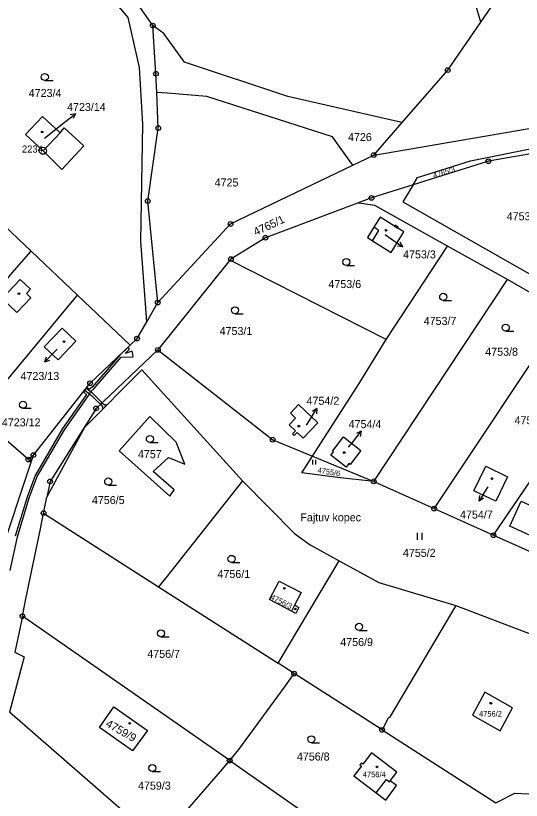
# Model space of a CAD drawing. Extents: x -644096 to -634268, y -1141430 to -1133463.
# Drawn here: x -638236.1 to -638128.7, y -1138145.3 to -1137978.7 of the extents above; entities that cross this region are included whole.
import ezdxf

# ---------------------------------------------------------------- set-up
doc = ezdxf.new("R2010")
doc.units = 0
for name, color, linetype in [('_CIVIL_CONSTRUCTION', 7, 'Continuous'), ('B_Hranice _3D', 7, 'Continuous'), ('M_Svah_Nasyp', 7, 'Continuous'), ('M_Svah_Zarez', 7, 'Continuous'), ('spodek_zarez', 7, 'Continuous'), ('svrsek_osa_sjezdy', 7, 'Continuous'), ('svrsek_osa_terminal_VRT', 7, 'Continuous'), ('svrsek_osa_VRT', 7, 'Continuous'), ('svrsek_popisy_VRT', 7, 'Continuous'), ('terminal_VRT', 7, 'Continuous')]:
    doc.layers.add(name, color=color, linetype=linetype)

msp = doc.modelspace()

# ---------------------------------------------------------------- linework, layer by layer
at = {"layer": '_CIVIL_CONSTRUCTION'}
for centre, radius in [((-638207.01, -1137980.76), 0.5), ((-638207.01, -1137980.76), 0.0303), ((-638206.32, -1137990.98), 0.5), ((-638206.32, -1137990.98), 0.0303), ((-638144.29, -1137990.23), 0.5), ((-638144.29, -1137990.23), 0.0303), ((-638205.84, -1138002.53), 0.5), ((-638205.84, -1138002.53), 0.0303), ((-638230.36, -1138007.36), 0.75), ((-638230.36, -1138007.36), 0.03), ((-638160.02, -1138008.26), 0.5), ((-638160.02, -1138008.26), 0.0303), ((-638135.65, -1138009.59), 0.5), ((-638135.65, -1138009.59), 0.0303), ((-638208.06, -1138018.03), 0.5), ((-638208.06, -1138018.03), 0.0303), ((-638160.5, -1138017.36), 0.5), ((-638160.5, -1138017.36), 0.0303), ((-638190.45, -1138022.91), 0.5), ((-638190.45, -1138022.91), 0.0303), ((-638183.04, -1138025.82), 0.5), ((-638183.04, -1138025.82), 0.0303), ((-638190.39, -1138030.36), 0.5), ((-638190.39, -1138030.36), 0.0303), ((-638205.92, -1138039.61), 0.5), ((-638205.92, -1138039.61), 0.0303), ((-638210.33, -1138047.26), 0.5), ((-638210.33, -1138047.26), 0.0303), ((-638205.91, -1138049.65), 0.5), ((-638205.91, -1138049.65), 0.0303), ((-638220.31, -1138056.75), 0.5), ((-638220.31, -1138056.75), 0.0303), ((-638219.05, -1138062.09), 0.5), ((-638219.05, -1138062.09), 0.0303), ((-638181.5, -1138068.73), 0.5), ((-638181.5, -1138068.73), 0.0303), ((-638233.44, -1138072.96), 0.5), ((-638233.44, -1138072.96), 0.0303), ((-638232.35, -1138071.99), 0.5), ((-638232.35, -1138071.99), 0.0303), ((-638228.82, -1138077.6), 0.5), ((-638228.82, -1138077.6), 0.0303), ((-638160.03, -1138077.58), 0.5), ((-638160.03, -1138077.58), 0.0303), ((-638147.19, -1138083.35), 0.5), ((-638230.21, -1138084.34), 0.5), ((-638230.21, -1138084.34), 0.0303), ((-638147.19, -1138083.35), 0.0303), ((-638134.58, -1138089.02), 0.5), ((-638134.58, -1138089.02), 0.0303), ((-638234.71, -1138106.25), 0.5), ((-638234.71, -1138106.25), 0.0303), ((-638176.95, -1138118.43), 0.5), ((-638176.95, -1138118.43), 0.0303), ((-638158.27, -1138130.38), 0.5), ((-638158.27, -1138130.38), 0.0303), ((-638190.65, -1138136.9), 0.5), ((-638190.65, -1138136.9), 0.0303)]:
    msp.add_circle(centre, radius, dxfattribs=at)
at = {"layer": 'B_Hranice _3D'}
msp.add_lwpolyline([(-638237.31, -1138096.51), (-638235.76, -1138089.38), (-638233.24, -1138081.09), (-638231.55, -1138076.55), (-638225.78, -1138066.62), (-638220.57, -1138059.25), (-638220.23, -1138058.53), (-638219.49, -1138057.92), (-638213.7, -1138051.23), (-638211.18, -1138051.14), (-638211.2, -1138050.53), (-638211.41, -1138049.92), (-638212.85, -1138050.41), (-638211.93, -1138049.53), (-638212.27, -1138049.17), (-638213.98, -1138050.79), (-638219.87, -1138057.6), (-638220.48, -1138058.09), (-638221.03, -1138057.66), (-638221.71, -1138058.53), (-638221.07, -1138059.1), (-638226.2, -1138066.34), (-638232.01, -1138076.33), (-638233.72, -1138080.93), (-638236.24, -1138089.26)], dxfattribs=at)
for points in [[(-638221.45, -1138058.19), (-638220.04, -1138059.31), (-638219.11, -1138060.25), (-638218.14, -1138061.22), (-638217.77, -1138060.88), (-638218.75, -1138059.89), (-638219.7, -1138058.93), (-638220.23, -1138058.53), (-638221.14, -1138057.8)], [(-638218.14, -1138061.22), (-638217.61, -1138061.75), (-638217.75, -1138061.9), (-638217.5, -1138062.13), (-638216.87, -1138061.49), (-638217.15, -1138061.24), (-638217.28, -1138061.38), (-638217.77, -1138060.88)]]:
    msp.add_lwpolyline(points, close=True, dxfattribs=at)
at = {"layer": 'M_Svah_Nasyp'}
for p, q in [((-638226.7, -1138003.52), (-638230.31, -1138007.39)), ((-638160.3, -1138026.48), (-638158.92, -1138024.26)), ((-638158.92, -1138024.26), (-638159.99, -1138023.6)), ((-638155.59, -1138023.37), (-638154.94, -1138023.77)), ((-638232.35, -1138071.99), (-638233.44, -1138072.96)), ((-638176.86, -1138103.91), (-638177.51, -1138105.14))]:
    msp.add_line(p, q, dxfattribs=at)
msp.add_lwpolyline([(-638159.53, -1138143.78), (-638157.35, -1138140.91), (-638156.68, -1138141.42), (-638156.51, -1138141.18)], dxfattribs=at)
at = {"layer": 'M_Svah_Zarez'}
for centre in [(-638230.5, -1138003.36), (-638157.42, -1138024.23), (-638235.45, -1138037.72), (-638225.87, -1138047.89), (-638175.94, -1138065.85), (-638166.31, -1138071.47), (-638134.89, -1138077.02), (-638179.05, -1138100.3), (-638176.7, -1138104.7), (-638135.13, -1138124.71), (-638211.92, -1138128.98), (-638159.32, -1138138.24)]:
    msp.add_circle(centre, 0.175, dxfattribs=at)
at = {"layer": 'spodek_zarez'}
msp.add_circle((-638683.07, -1137056.85), 1378.08, dxfattribs=at)
at = {"layer": 'svrsek_osa_sjezdy'}
for p, q in [((-638229.94, -1137992.45), (-638228.19, -1137992.45)), ((-638165.84, -1138031.73), (-638164.09, -1138031.73)), ((-638145.26, -1138039.14), (-638143.51, -1138039.14)), ((-638189.51, -1138041.99), (-638187.76, -1138041.99)), ((-638131.97, -1138045.67), (-638130.22, -1138045.67)), ((-638234.56, -1138062.06), (-638232.81, -1138062.06)), ((-638207.61, -1138069.33), (-638205.86, -1138069.33)), ((-638172.98, -1138074), (-638172.98, -1138073)), ((-638172.31, -1138074), (-638172.31, -1138073)), ((-638216.46, -1138078.37), (-638214.71, -1138078.37)), ((-638150.72, -1138090.03), (-638150.72, -1138088.53)), ((-638149.72, -1138090.03), (-638149.72, -1138088.53)), ((-638190.26, -1138094.8), (-638188.51, -1138094.8)), ((-638163.15, -1138109.24), (-638161.4, -1138109.24)), ((-638205.25, -1138110.62), (-638203.5, -1138110.62)), ((-638173.28, -1138133.12), (-638171.53, -1138133.12)), ((-638207.09, -1138139.23), (-638205.34, -1138139.23))]:
    msp.add_line(p, q, dxfattribs=at)
for centre in [(-638229.94, -1137991.7), (-638165.84, -1138030.98), (-638145.26, -1138038.39), (-638189.51, -1138041.24), (-638131.97, -1138044.92), (-638234.56, -1138061.31), (-638207.61, -1138068.58), (-638216.46, -1138077.62), (-638190.26, -1138094.05), (-638163.15, -1138108.49), (-638205.25, -1138109.87), (-638173.28, -1138132.37), (-638207.09, -1138138.48)]:
    msp.add_circle(centre, 0.75, dxfattribs=at)
at = {"layer": 'svrsek_osa_terminal_VRT'}
msp.add_arc((-642050.26, -1145189.6), 8802.25, 41.413152, 75.317049, dxfattribs=at)
at = {"layer": 'svrsek_popisy_VRT'}
for p, q in [((-638225.81, -1138001.34), (-638223.45, -1137999.49)), ((-638223.45, -1137999.49), (-638224.54, -1137999.71)), ((-638223.45, -1137999.49), (-638223.93, -1138000.5)), ((-638230.01, -1138004.67), (-638225.81, -1138001.34)), ((-638157.6, -1138025.16), (-638156.33, -1138026.04)), ((-638156.33, -1138026.04), (-638153.87, -1138027.76)), ((-638153.87, -1138027.76), (-638154.98, -1138027.6)), ((-638153.87, -1138027.76), (-638154.41, -1138026.78)), ((-638227.31, -1138049.49), (-638227.83, -1138050.03)), ((-638227.83, -1138050.03), (-638229.92, -1138052.19)), ((-638229.92, -1138052.19), (-638229.58, -1138051.12)), ((-638229.92, -1138052.19), (-638228.86, -1138051.82)), ((-638173.7, -1138064.68), (-638172.11, -1138062.14)), ((-638172.11, -1138062.14), (-638173.07, -1138062.72)), ((-638172.11, -1138062.14), (-638172.22, -1138063.25)), ((-638174.29, -1138065.63), (-638173.7, -1138064.68)), ((-638164.53, -1138069.3), (-638162.68, -1138066.94)), ((-638162.68, -1138066.94), (-638163.69, -1138067.42)), ((-638162.68, -1138066.94), (-638162.9, -1138068.03)), ((-638165.36, -1138070.35), (-638164.53, -1138069.3)), ((-638136.03, -1138079.14), (-638137.62, -1138081.69)), ((-638135.8, -1138078.78), (-638136.03, -1138079.14)), ((-638137.62, -1138081.69), (-638137.51, -1138080.57)), ((-638137.62, -1138081.69), (-638136.67, -1138081.1))]:
    msp.add_line(p, q, dxfattribs=at)
at = {"layer": 'terminal_VRT'}
for p, q in [((-638207.01, -1137980.76), (-638221.42, -1137959.85)), ((-638137.28, -1137980.04), (-638129.98, -1137969.44)), ((-638160.02, -1138008.26), (-638153.98, -1138001.34)), ((-638164.5, -1138010.42), (-638160.02, -1138008.26)), ((-638242.3, -1138019.71), (-638232.87, -1138028.67)), ((-638157.36, -1138047.47), (-638144.34, -1138027.59)), ((-638131.6, -1138034.71), (-638144.34, -1138027.59)), ((-638232.87, -1138028.67), (-638223.02, -1138038.02)), ((-638190.63, -1138030.61), (-638205.91, -1138049.65)), ((-638157.36, -1138047.47), (-638190.63, -1138030.61)), ((-638160.03, -1138077.58), (-638131.6, -1138034.71)), ((-638119.44, -1138041.72), (-638131.6, -1138034.71)), ((-638223.02, -1138038.02), (-638211.81, -1138048.67)), ((-638208.28, -1138043.7), (-638205.92, -1138039.61)), ((-638134.58, -1138089.02), (-638107.1, -1138048.51)), ((-638173.04, -1138072.22), (-638160.03, -1138077.58)), ((-638239.73, -1138093.96), (-638232.85, -1138073.49)), ((-638160.03, -1138077.58), (-638147.19, -1138083.35)), ((-638230.21, -1138084.34), (-638229.51, -1138080.96)), ((-638230.21, -1138084.34), (-638205.78, -1138099.98)), ((-638147.19, -1138083.35), (-638134.58, -1138089.02)), ((-638134.58, -1138089.02), (-638121.71, -1138094.81)), ((-638180.37, -1138116.24), (-638167.36, -1138094.49)), ((-638205.78, -1138099.98), (-638180.37, -1138116.24)), ((-638190.65, -1138136.9), (-638234.71, -1138106.25)), ((-638176.95, -1138118.43), (-638180.37, -1138116.24)), ((-638158.27, -1138130.38), (-638176.95, -1138118.43)), ((-638205.66, -1138154.25), (-638237.47, -1138126.62)), ((-638158.27, -1138130.38), (-638134.09, -1138145.86)), ((-638190.65, -1138136.9), (-638159.48, -1138158.58))]:
    msp.add_line(p, q, dxfattribs=at)
for points in [[(-638137.28, -1137980.04), (-638138.48, -1137975.94), (-638140.24, -1137969.93), (-638153.55, -1137962.87), (-638160.3, -1137961.9), (-638167.31, -1137957.8), (-638191.61, -1137950.01), (-638203.73, -1137951.88), (-638210.96, -1137956.93), (-638215.21, -1137958.2)], [(-638208.28, -1138043.7), (-638209.55, -1138026.57), (-638209.11, -1138001.72), (-638209.81, -1137989.64), (-638212.22, -1137979.01), (-638225.12, -1137963.75)], [(-638153.98, -1138001.34), (-638156.26, -1138000.82), (-638178.28, -1137995.8), (-638200.28, -1137988.52), (-638204.64, -1137982.46), (-638207.01, -1137980.76)], [(-638206.15, -1137994.96), (-638206.32, -1137990.98), (-638207.01, -1137980.76)], [(-638153.98, -1138001.34), (-638144.29, -1137990.23), (-638137.28, -1137980.04)], [(-638160.02, -1138008.26), (-638115.89, -1138000.68), (-638047.86, -1137993.51), (-638019.38, -1137993.22)], [(-638205.92, -1138039.61), (-638208.06, -1138018.03), (-638205.84, -1138002.53), (-638206.15, -1137994.96)], [(-638164.5, -1138010.42), (-638165.61, -1138008.86), (-638168.8, -1138004.36), (-638195.5, -1137995.8), (-638203.88, -1137995.14), (-638206.15, -1137994.96)], [(-638221.65, -1138006.34), (-638226.3, -1138011.3), (-638230.31, -1138007.39), (-638234.02, -1138003.92), (-638230.44, -1138000.07), (-638226.7, -1138003.52), (-638225.85, -1138002.47), (-638221.65, -1138006.34)], [(-638151.68, -1138014.6), (-638150.73, -1138013.02), (-638139.47, -1138009.48), (-638125, -1138006.57), (-638116.31, -1138004.83), (-638114.43, -1138005.86)], [(-638114.64, -1138005.9), (-638125, -1138007.72), (-638135.65, -1138009.59), (-638151.68, -1138014.6)], [(-638205.92, -1138039.61), (-638190.45, -1138022.91), (-638164.5, -1138010.42)], [(-638151.68, -1138014.6), (-638160.5, -1138017.36), (-638163.48, -1138018.48)], [(-638151.68, -1138014.6), (-638153.84, -1138018.19), (-638125.42, -1138034.33)], [(-638163.48, -1138018.48), (-638183.04, -1138025.82), (-638190.39, -1138030.36), (-638190.63, -1138030.61)], [(-638144.34, -1138027.59), (-638159.78, -1138019.01), (-638163.2, -1138018.52), (-638163.48, -1138018.48)], [(-638154.94, -1138023.77), (-638154.82, -1138023.58), (-638155.47, -1138023.17), (-638155.59, -1138023.37), (-638158.66, -1138021.46), (-638159.99, -1138023.6), (-638161.37, -1138025.81), (-638160.3, -1138026.48), (-638156.34, -1138028.95), (-638153.62, -1138024.59), (-638154.94, -1138023.77)], [(-638254.87, -1138054.47), (-638236.35, -1138032.75), (-638232.87, -1138028.67)], [(-638233.82, -1138037.68), (-638232.88, -1138038.58), (-638235.91, -1138041.73), (-638239.04, -1138038.75), (-638235.16, -1138034.72), (-638232.95, -1138036.78), (-638233.82, -1138037.68)], [(-638244.26, -1138063.62), (-638226.5, -1138042.22), (-638223.02, -1138038.02)], [(-638147.19, -1138083.35), (-638146.7, -1138082.61), (-638119.44, -1138041.72)], [(-638211.81, -1138048.67), (-638210.33, -1138047.26), (-638208.28, -1138043.7)], [(-638226.25, -1138045.03), (-638223.32, -1138047.83), (-638227.11, -1138051.77), (-638230.09, -1138049.03), (-638226.25, -1138045.03)], [(-638173.04, -1138072.22), (-638163.14, -1138056.82), (-638157.36, -1138047.47)], [(-638232.85, -1138073.49), (-638232.35, -1138071.99), (-638220.31, -1138056.75), (-638211.81, -1138048.67)], [(-638205.91, -1138049.65), (-638219.05, -1138062.09), (-638228.82, -1138077.6), (-638229.51, -1138080.96)], [(-638205.91, -1138049.65), (-638181.5, -1138068.73), (-638173.04, -1138072.22)], [(-638229.51, -1138080.96), (-638221.4, -1138066.08), (-638209.33, -1138053.87), (-638187.92, -1138077.47)], [(-638176.65, -1138064.15), (-638177.75, -1138063.08), (-638176.01, -1138061.27), (-638171.93, -1138065.15), (-638175.01, -1138068.43), (-638176.32, -1138067.2), (-638176.91, -1138067.83), (-638177.28, -1138067.49), (-638176.67, -1138066.84), (-638178, -1138065.59), (-638176.65, -1138064.15)], [(-638232.85, -1138073.49), (-638233.44, -1138072.96), (-638244.26, -1138063.62)], [(-638203.4, -1138080.75), (-638202.43, -1138079.4), (-638206.92, -1138075.47), (-638203.64, -1138072.53), (-638200.2, -1138073.93), (-638202.05, -1138069.25), (-638207.62, -1138063.83), (-638214.12, -1138071.07), (-638203.4, -1138080.75)], [(-638168.57, -1138071.33), (-638168.81, -1138071.15), (-638166.46, -1138068.12), (-638162.75, -1138071), (-638165.05, -1138074.03), (-638165.33, -1138073.82), (-638165.88, -1138074.54), (-638169.12, -1138072.05), (-638168.57, -1138071.33)], [(-638160.03, -1138077.58), (-638167.76, -1138076.77), (-638175.31, -1138075.75), (-638173.04, -1138072.22)], [(-638131.58, -1138076.63), (-638134.09, -1138081.81), (-638138.77, -1138079.6), (-638136.21, -1138074.37), (-638131.58, -1138076.63)], [(-638187.92, -1138077.47), (-638204.25, -1138098.05), (-638205.78, -1138099.98)], [(-638187.92, -1138077.47), (-638176.87, -1138088.68), (-638173.54, -1138091.1), (-638167.36, -1138094.49)], [(-638123.81, -1138084.05), (-638121.25, -1138085.22), (-638123.66, -1138090.52), (-638131.12, -1138087.11), (-638128.69, -1138081.82), (-638124.37, -1138083.79), (-638124.28, -1138083.59), (-638123.73, -1138083.85), (-638123.81, -1138084.05)], [(-638234.71, -1138106.25), (-638233.95, -1138102.54), (-638230.89, -1138087.68), (-638230.21, -1138084.34)], [(-638167.36, -1138094.49), (-638158.98, -1138099.08), (-638142.55, -1138103.99)], [(-638176.86, -1138103.91), (-638175.94, -1138104.39), (-638176.59, -1138105.62), (-638177.51, -1138105.14), (-638182.16, -1138102.68), (-638180.11, -1138098.78), (-638175.46, -1138101.22), (-638176.86, -1138103.91)], [(-638142.55, -1138103.99), (-638156.69, -1138127.72), (-638156.94, -1138127.92), (-638158.27, -1138130.38)], [(-638142.55, -1138103.99), (-638120.84, -1138112.24), (-638104.78, -1138118.62), (-638118.07, -1138142.29)], [(-638234.71, -1138106.25), (-638235.47, -1138109.92), (-638236.28, -1138113.89)], [(-638236.28, -1138113.89), (-638234.33, -1138114.86), (-638237.47, -1138126.62)], [(-638190.65, -1138136.9), (-638188.71, -1138134.54), (-638178.82, -1138120.99), (-638176.95, -1138118.43)], [(-638139.05, -1138127.28), (-638133.14, -1138130.56), (-638130.51, -1138125.66), (-638136.45, -1138122.36), (-638139.05, -1138127.28)], [(-638218.35, -1138129.84), (-638215.29, -1138125.51), (-638208.12, -1138130.48), (-638211.27, -1138134.81), (-638218.35, -1138129.84)], [(-638164.26, -1138140.17), (-638159.53, -1138143.78), (-638157.49, -1138145.29), (-638155.18, -1138142.19), (-638156.51, -1138141.18), (-638155.11, -1138139.37), (-638160.53, -1138135.27), (-638162.33, -1138137.65), (-638162.65, -1138137.41), (-638162.98, -1138137.87), (-638162.66, -1138138.1), (-638164.26, -1138140.17)], [(-638205.66, -1138154.25), (-638192.57, -1138139.23), (-638190.65, -1138136.9)], [(-638134.09, -1138145.86), (-638130.01, -1138143.84), (-638125.52, -1138144), (-638123.79, -1138143.93), (-638118.07, -1138142.29)]]:
    msp.add_lwpolyline(points, dxfattribs=at)

# ---------------------------------------------------------------- texts
at = {"layer": '_CIVIL_CONSTRUCTION'}
msp.add_text('2234', height=1.5, dxfattribs=at).set_placement((-638234.81, -1138007.74))
at = {"layer": 'svrsek_osa_VRT'}
for s, height, p in [('4723/4', 1.7, (-638233.36, -1137995.93)), ('4723/14', 1.7, (-638225.21, -1137998.9)), ('4726', 1.7, (-638165.5, -1138005.28)), ('4725', 1.7, (-638193.85, -1138014.94)), ('4753/27', 1.7, (-638131.76, -1138022.12)), ('4753/3', 1.7, (-638153.79, -1138030.22)), ('4753/6', 1.7, (-638169.66, -1138036.52)), ('4753/7', 1.7, (-638149.41, -1138044.35)), ('4753/1', 1.7, (-638192.79, -1138046.49)), ('4753/8', 1.7, (-638136.33, -1138050.9)), ('4723/13', 1.7, (-638235.1, -1138056.05)), ('4754/2', 1.7, (-638174.31, -1138061.32)), ('4723/12', 1.7, (-638239.07, -1138065.9)), ('4754/4', 1.7, (-638165.37, -1138066.28)), ('4753/9', 1.7, (-638130.1, -1138065.44)), ('4757', 1.7, (-638210.15, -1138072.65)), ('4756/5', 1.7, (-638219.93, -1138082.41)), ('4754/7', 1.7, (-638141.69, -1138085.5)), ('4755/2', 1.7, (-638153.83, -1138093.62)), ('4756/1', 1.7, (-638193.24, -1138098.12)), ('4756/9', 1.7, (-638167.15, -1138112.57)), ('4756/7', 1.7, (-638208.16, -1138115.08)), ('4756/2', 1.19, (-638137.65, -1138127.56)), ('4756/8', 1.7, (-638176.36, -1138136.89)), ('4756/4', 1.19, (-638162.35, -1138140.45)), ('4759/3', 1.7, (-638210.13, -1138143.07))]:
    msp.add_text(s, height=height, dxfattribs=at).set_placement(p)
for s, height, rotation, p in [('4765/3', 1.14, 17, (-638147.25, -1138013.16)), ('4765/1', 1.7, 25, (-638185.1, -1138025.45)), ('4755/6', 1.19, 351, (-638172.05, -1138075.77)), ('4756/3', 1.19, 333, (-638182.08, -1138102.55)), ('4759/9', 1.7, 330, (-638217.15, -1138129.54))]:
    msp.add_text(s, height=height, rotation=rotation, dxfattribs=at).set_placement(p)
at = {"layer": 'svrsek_popisy_VRT'}
msp.add_text('Fajtuv kopec', height=1.7, dxfattribs=at).set_placement((-638175.62, -1138086.07))

doc.saveas('drawing.dxf')
